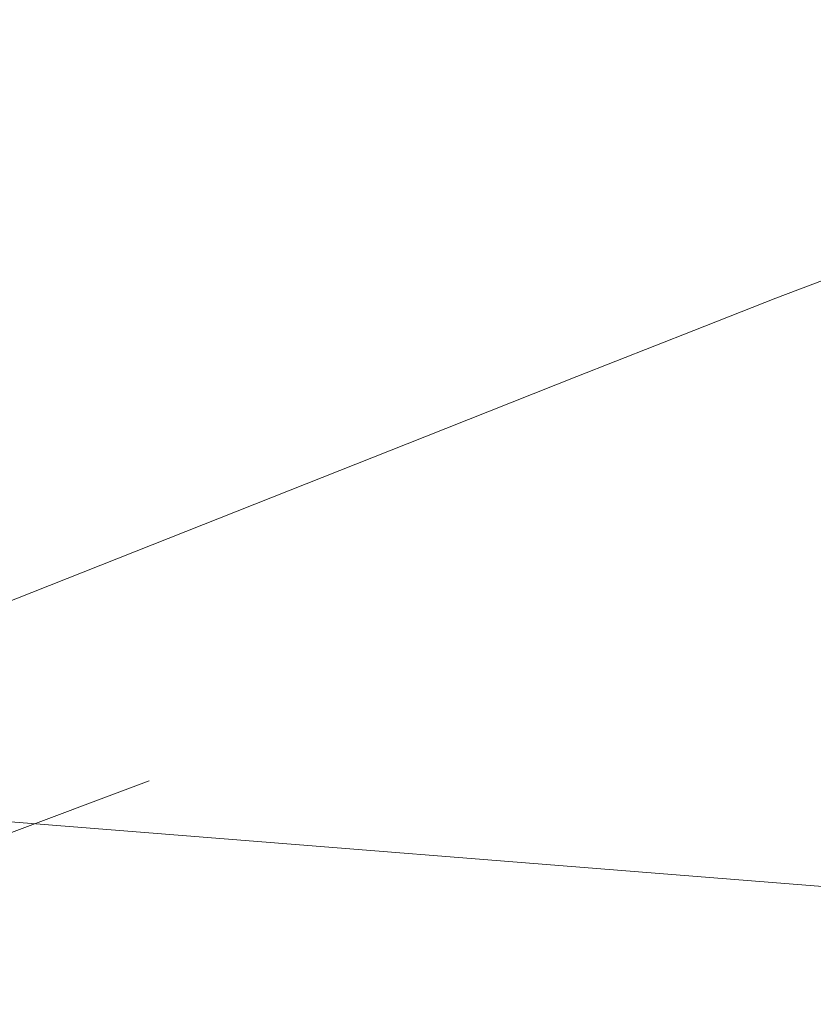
# Model space of a CAD drawing. Extents: x 1620613 to 1693141, y 557269 to 607790.
# Tile 537 of 656: x 1620851.24 to 1620852.59, y 607284.72 to 607286.39. Entities that reach past the tile are written whole.
import ezdxf

# ---------------------------------------------------------------- set-up
doc = ezdxf.new("R2010")
doc.units = 0
doc.header["$LTSCALE"] = 10
doc.header["$MEASUREMENT"] = 0
doc.linetypes.add('DGN Style 2', pattern=[7.346996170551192, 4.408197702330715, -2.938798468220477])
doc.linetypes.add('DGN Style 3', pattern=[10.28579463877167, 7.346996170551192, -2.938798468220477])
for name, color, linetype, lineweight in [('DR_X_Text', 7, 'Continuous', 0), ('DT_X_Contour_Minor', 136, 'DGN Style 3', 0), ('SV_X_Top_of_Bank', 97, 'DGN Style 2', 0), ('XS_X_Ground_Line', 92, 'DGN Style 3', 13)]:
    doc.layers.add(name, color=color, linetype=linetype, lineweight=lineweight)
doc.styles.get("Standard").update_dxf_attribs({"font": 'arial.ttf'})
doc.styles.add('Style-Arial', font='arial.ttf')
doc.dimstyles.get("Standard").update_dxf_attribs({"dimtxt": 0.18, "dimasz": 0.18, "dimexe": 0.18, "dimexo": 0.0625, "dimgap": 0.09, "dimtad": 0, "dimtih": 1, "dimtoh": 1, "dimdec": 4, "dimzin": 0, "dimdsep": 46, "dimtxsty": 'Standard', "dimcen": 0.09, "dimadec": 0, "dimazin": 0, "dimtfac": 1, "dimtdec": 4, "dimtofl": 0, "dimtmove": 0, "dimatfit": 3, "dimfxl": 1, "dimtolj": 1, "dimtzin": 0, "dimarcsym": 0})

# ---------------------------------------------------------------- blocks, each defined once
blk = doc.blocks.new('*U1004')
at = {"layer": 'DT_X_Contour_Minor', "transparency": 33554559, "flags": 128}
for points, elevation in [([(-26.4221577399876, 51.95833175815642), (-27.71982852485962, 51.03469212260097), (-27.97437398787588, 50.85364810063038), (-28.18186575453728, 50.70636159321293), (-28.34230382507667, 50.59283259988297), (-28.4556881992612, 50.51306112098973), (-28.69530826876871, 50.34534719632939), (-28.85981133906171, 50.20753661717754), (-29.17360549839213, 49.91989032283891), (-29.63669074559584, 49.48240831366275), (-30.24906708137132, 48.8950905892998), (-32.08112542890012, 47.12912903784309), (-32.72328845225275, 46.49489483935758), (-33.27573376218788, 45.91666340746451), (-33.73846135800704, 45.39443474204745), (-34.11147124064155, 44.92820884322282), (-34.98654064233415, 43.75961013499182), (-35.37127004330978, 43.30610329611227), (-35.86915619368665, 42.82203181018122), (-36.48019909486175, 42.30739567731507), (-37.20439874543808, 41.76219489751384), (-39.28647348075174, 40.2675732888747), (-39.98611710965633, 39.74158006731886), (-40.52349194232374, 39.28456660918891), (-40.89859798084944, 38.89653291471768), (-41.11143522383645, 38.57747898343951), (-41.46264281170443, 37.81864151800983), (-41.56407973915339, 37.53517833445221), (-41.60498482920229, 37.25391688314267), (-41.58535808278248, 36.97485716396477), (-41.50519949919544, 36.69799917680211), (-40.98988515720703, 35.41113261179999), (-41.36458870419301, 35.2114997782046), (-41.40116681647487, 35.18857666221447), (-41.35031391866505, 35.20536424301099), (-41.21203001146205, 35.26186252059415), (-40.98631509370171, 35.35807149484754), (-40.26783396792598, 35.66757635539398), (-40.02239461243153, 35.74966068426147), (-39.8249373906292, 35.76378502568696), (-39.6754623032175, 35.70994937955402), (-39.57396934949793, 35.58815374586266), (-39.36729765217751, 35.17275207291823), (-39.29846415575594, 35.03223562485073), (-39.24696743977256, 34.92223753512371), (-39.21280750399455, 34.84275780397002), (-39.19598434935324, 34.79379643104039), (-39.17423830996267, 34.70392391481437), (-39.19917079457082, 34.65937235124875), (-39.29027777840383, 34.59312204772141), (-39.44755926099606, 34.50517300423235), (-39.67101524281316, 34.39552522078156), (-40.35513052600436, 34.07419947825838), (-40.58325396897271, 33.96678022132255), (-40.75453783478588, 33.8855167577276), (-40.86898212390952, 33.83040908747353), (-40.92658683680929, 33.80145721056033), (-41.00441330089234, 33.7591265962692), (-41.04055930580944, 33.73462800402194), (-41.09062747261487, 33.69288018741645), (-41.15461780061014, 33.63388314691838), (-41.2325302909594, 33.55763688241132), (-41.45885981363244, 33.33131454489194), (-41.55081032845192, 33.24771939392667), (-41.65691473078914, 33.16667569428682), (-41.77717302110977, 33.08818344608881), (-41.91158519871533, 33.01224264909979), (-42.28888952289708, 32.81313579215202), (-42.41095057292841, 32.74687478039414), (-42.49415548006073, 32.69742188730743), (-42.53850424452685, 32.66477711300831), (-42.54399686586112, 32.64894045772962), (-42.50683566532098, 32.62912020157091), (-42.53423417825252, 32.60898901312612), (-42.64430061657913, 32.56346063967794), (-42.83703498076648, 32.49253508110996), (-43.11243727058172, 32.39621233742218), (-43.95706727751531, 32.10548877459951), (-44.25215094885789, 32.00285932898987), (-44.50392945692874, 31.91301366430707), (-44.71240280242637, 31.83595178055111), (-44.8775709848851, 31.77167367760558), (-45.26027925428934, 31.61731044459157), (-45.38764896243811, 31.56564027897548), (-45.48272688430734, 31.5264022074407), (-45.54551302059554, 31.49959622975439), (-45.5760073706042, 31.48522234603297), (-45.61426992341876, 31.46346811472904), (-45.66447487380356, 31.43806682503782), (-45.78639281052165, 31.37817862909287), (-45.98002373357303, 31.28380352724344), (-46.24536764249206, 31.15494151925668), (-47.04856871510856, 30.7653269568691), (-47.38836151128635, 30.6047740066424), (-47.80533909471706, 30.41532607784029), (-48.29950146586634, 30.19698317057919), (-48.87084862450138, 29.94974528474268), (-50.49735409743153, 29.25191761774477), (-51.13303793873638, 28.97905882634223), (-51.8202103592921, 28.68385320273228), (-52.55887135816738, 28.3663007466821), (-53.3490209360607, 28.02640145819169), (-55.52473791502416, 27.09020757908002), (-56.49371372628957, 26.66848666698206), (-57.76885342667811, 26.10546933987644), (-59.35015701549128, 25.40115559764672), (-61.23762449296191, 24.55554544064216), (-66.6790896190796, 22.11218980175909), (-68.57485017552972, 21.26142299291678), (-70.18103300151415, 20.54163929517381), (-71.49763809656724, 19.95283870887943), (-72.52466546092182, 19.49502123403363), (-74.8773014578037, 18.44881878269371), (-75.91999211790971, 17.98397094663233), (-77.28358709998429, 17.37407927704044), (-78.96808640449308, 16.61914377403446), (-80.97349003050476, 15.71916443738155), (-86.74910546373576, 13.12582776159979), (-88.72374219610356, 12.23877836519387), (-90.31594081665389, 11.52263268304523), (-91.52570132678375, 10.97739071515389), (-92.3530237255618, 10.60305246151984), (-94.04929930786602, 9.832688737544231), (-94.68466071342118, 9.54443124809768), (-95.31853824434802, 9.257431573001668), (-95.95093189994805, 8.971689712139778), (-96.58184168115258, 8.687205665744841), (-98.26228926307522, 7.930258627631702), (-98.89682115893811, 7.644555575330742), (-99.54008116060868, 7.355156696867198), (-100.1920692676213, 7.06206199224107), (-100.8527854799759, 6.765271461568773), (-102.6263328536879, 5.968902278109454), (-103.2449727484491, 5.690073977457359), (-103.7707319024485, 5.450865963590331), (-104.2036103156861, 5.251278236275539), (-104.5436079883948, 5.091310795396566), (-105.3264274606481, 4.717558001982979), (-105.6287788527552, 4.573821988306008), (-105.9487184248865, 4.422928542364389), (-106.2862461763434, 4.264877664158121), (-106.6413621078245, 4.099669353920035), (-107.6117888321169, 3.649570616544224), (-107.9746458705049, 3.481720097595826), (-108.3353969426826, 3.315742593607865), (-108.6940420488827, 3.151638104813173), (-109.0505811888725, 2.989406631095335), (-109.9985442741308, 2.55928672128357), (-110.3086120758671, 2.420033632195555), (-110.5278431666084, 2.324864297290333), (-110.6562375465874, 2.273778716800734), (-110.6937952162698, 2.266776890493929), (-110.6728333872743, 2.306883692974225), (-110.6862926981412, 2.310373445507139), (-110.7423920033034, 2.290762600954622), (-110.8411313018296, 2.24805115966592), (-110.9825105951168, 2.182239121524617), (-111.4163753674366, 1.975939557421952), (-111.5617474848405, 1.90787255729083), (-111.6724652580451, 1.858396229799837), (-111.7485286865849, 1.827510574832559), (-111.7899377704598, 1.815215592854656), (-111.8541562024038, 1.807216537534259), (-111.8952114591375, 1.794595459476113), (-111.9702134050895, 1.76273151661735), (-112.0791620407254, 1.71162470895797), (-112.2220573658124, 1.641275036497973), (-112.6483738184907, 1.428018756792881), (-112.8175543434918, 1.34328058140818), (-113.0053585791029, 1.249008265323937), (-113.2117865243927, 1.145201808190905), (-113.4368381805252, 1.031861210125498), (-114.0618075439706, 0.7169074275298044), (-114.2700324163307, 0.618599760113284), (-114.4259800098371, 0.5598920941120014), (-114.5296503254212, 0.5407844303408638), (-114.5810433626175, 0.5612767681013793), (-114.6483884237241, 0.6687230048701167), (-114.6723631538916, 0.7065127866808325), (-114.6937785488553, 0.7392974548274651), (-114.7126346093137, 0.7670770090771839), (-114.7289313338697, 0.7898514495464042), (-114.799010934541, 0.884453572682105), (-115.0863380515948, 0.9425401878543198), (-115.1710306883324, 0.9323459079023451), (-115.3019684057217, 0.8768688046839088), (-115.4791512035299, 0.7761088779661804), (-115.702579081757, 0.6300661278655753), (-116.3600468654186, 0.180241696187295), (-116.6101513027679, -0.01975269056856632), (-116.8673637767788, -0.2823675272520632), (-117.131684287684, -0.6076028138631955), (-117.4031128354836, -0.995458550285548), (-118.1363996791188, -2.11323444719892), (-118.4312717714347, -2.533009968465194), (-118.765922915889, -2.954004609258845), (-119.1403531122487, -3.376218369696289), (-119.5545623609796, -3.79965124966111), (-120.712159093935, -4.930431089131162), (-121.2576473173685, -5.398751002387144), (-122.025914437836, -5.955625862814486), (-123.0169604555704, -6.601055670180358), (-124.2307853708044, -7.33504042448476), (-127.7646903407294, -9.410406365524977), (-129.0504631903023, -10.16678530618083), (-130.2573530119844, -10.87939767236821), (-131.3853598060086, -11.54824346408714), (-132.4344835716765, -12.17332268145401), (-135.1269695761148, -13.78184516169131), (-136.0246570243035, -14.31878836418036), (-136.6983548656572, -14.72322611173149), (-137.1480630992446, -14.99515840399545), (-137.3737817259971, -15.13458524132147), (-137.677045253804, -15.32971620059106), (-137.9974270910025, -15.53586171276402), (-138.7311249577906, -16.00795002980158), (-139.8781388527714, -16.74598115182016), (-141.4384687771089, -17.74995507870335), (-146.1504366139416, -20.78180929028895), (-147.8899061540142, -21.88109677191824), (-149.5743388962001, -22.90506855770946), (-151.2037348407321, -23.85372464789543), (-152.7780939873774, -24.72706504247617), (-156.9030026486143, -26.95555183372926), (-158.2580997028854, -27.68774060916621), (-159.2297093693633, -28.21294184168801), (-159.8178316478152, -28.53115553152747), (-160.0224665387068, -28.64238167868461), (-160.0568430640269, -28.66300134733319), (-160.0893978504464, -28.68125328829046), (-160.1612798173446, -28.72054435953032), (-160.2724889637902, -28.78087456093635), (-160.4230252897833, -28.8622438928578), (-160.8768917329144, -29.10728095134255), (-161.2334875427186, -29.31818412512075), (-161.9628751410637, -29.7671158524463), (-163.0650545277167, -30.45407613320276), (-164.540025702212, -31.3790649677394), (-168.9703378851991, -34.16307326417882), (-170.4930653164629, -35.11789278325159), (-171.7385134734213, -35.89434511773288), (-172.7066823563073, -36.49243026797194), (-173.3975719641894, -36.91214823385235), (-174.8702385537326, -37.79357323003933), (-175.577311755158, -38.18167739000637), (-176.5940314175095, -38.68492112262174), (-177.9203975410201, -39.30330442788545), (-179.5564101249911, -40.0368273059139), (-184.331972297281, -42.14640774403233), (-185.9600141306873, -42.86267835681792), (-187.2624680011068, -43.4293048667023), (-188.2393339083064, -43.84628727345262), (-188.890611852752, -44.11362557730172), (-190.1932357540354, -44.62700225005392), (-190.8766222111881, -44.90431178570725), (-191.9498136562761, -45.35120788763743), (-193.4128100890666, -45.9676905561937), (-195.265611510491, -46.75375979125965), (-200.7261552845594, -49.0760598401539), (-202.5265453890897, -49.8416973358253), (-203.8323078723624, -50.39688478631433), (-204.6434427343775, -50.74162219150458), (-204.9599499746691, -50.87590955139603), (-205.1444657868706, -50.9534091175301), (-205.4094279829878, -51.06469744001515), (-206.0659277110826, -51.34043773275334), (-207.1139649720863, -51.78062999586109), (-208.5535397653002, -52.38527422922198), (-212.9144559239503, -54.21692814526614), (-214.4953707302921, -54.87517555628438), (-215.9674280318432, -55.47617735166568), (-217.3306278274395, -56.01993353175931), (-218.5849701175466, -56.50644409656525), (-221.7847395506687, -57.72747811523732), (-222.8509311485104, -58.13458622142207), (-223.6496788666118, -58.44013502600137), (-224.1809827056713, -58.64412452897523), (-224.4448426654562, -58.74655473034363), (-224.7918773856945, -58.88428953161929), (-225.0772514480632, -58.99538952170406), (-225.673097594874, -59.22538839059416), (-226.5794158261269, -59.57428613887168), (-227.796206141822, -60.04208276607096), (-231.4549430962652, -61.44807227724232), (-232.9376689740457, -62.02218422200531), (-234.6417938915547, -62.69002792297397), (-236.5673178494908, -63.4516033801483), (-238.7142408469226, -64.3069105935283), (-244.7345675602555, -66.71270550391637), (-246.739514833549, -67.51349833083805), (-248.2391116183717, -68.111530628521), (-249.2333579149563, -68.50680239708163), (-249.72225372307, -68.69931363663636), (-250.3521752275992, -68.94232956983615), (-250.7275681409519, -69.0684500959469), (-251.3813057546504, -69.26454972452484), (-252.313388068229, -69.53062845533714), (-253.523815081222, -69.86668628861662), (-257.1227467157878, -70.85614598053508), (-258.6074759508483, -71.22436795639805), (-260.3624649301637, -71.58693911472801), (-262.3877136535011, -71.94385945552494), (-264.6832221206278, -72.2951289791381), (-271.1649243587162, -73.22431328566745), (-272.2743608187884, -73.87685941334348), (-270.7413935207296, -75.13760956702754), (-266.5660224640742, -77.00656374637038), (-259.7482476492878, -79.48372195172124), (-238.0443097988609, -86.90041586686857), (-230.9031500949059, -89.32110521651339), (-225.7576243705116, -91.02065282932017), (-222.6077326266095, -91.99905870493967), (-221.453474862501, -92.2563228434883), (-221.0362994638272, -91.98083823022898), (-220.7937196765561, -91.94951449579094), (-220.3788618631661, -92.06215675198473), (-219.7917260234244, -92.31876499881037), (-219.0323121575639, -92.71933923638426), (-216.7775044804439, -93.9794918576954), (-215.9991035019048, -94.38683808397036), (-215.3550063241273, -94.66376229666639), (-214.8452129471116, -94.81026449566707), (-214.4697233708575, -94.82634468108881), (-213.0308142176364, -94.59706751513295), (-209.0644522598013, -93.2959824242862), (-208.0970566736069, -93.20292095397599), (-206.8947393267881, -93.48134443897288), (-205.4575002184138, -94.13125287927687), (-203.7853393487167, -95.15264627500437), (-199.0130146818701, -98.3716752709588), (-197.5992905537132, -99.25004037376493), (-196.9373616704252, -99.47086393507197), (-197.0272280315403, -99.03414595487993), (-197.8688896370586, -97.93988643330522), (-201.1157142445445, -94.14513898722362), (-202.1445991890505, -92.86694454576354), (-202.7961355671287, -91.87842180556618), (-203.0703233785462, -91.1795707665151), (-202.9671626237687, -90.77039142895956), (-201.6052657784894, -89.53678849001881), (-196.2946542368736, -87.53550001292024), (-195.1693159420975, -87.08935588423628), (-194.06927743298, -86.60861856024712), (-192.994538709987, -86.09328804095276), (-191.9450997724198, -85.54336432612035), (-189.1803289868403, -84.0307768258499), (-188.1064418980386, -83.47586562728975), (-186.9583587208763, -82.94557265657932), (-185.7360794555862, -82.43989791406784), (-184.4396041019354, -81.9588413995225), (-180.8834083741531, -80.70884833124), (-179.6824118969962, -80.28517202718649), (-178.7465692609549, -79.95163791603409), (-178.0758804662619, -79.70824599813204), (-177.6703455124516, -79.55499627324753), (-176.9424574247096, -79.26651993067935), (-176.675729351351, -79.16141957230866), (-176.4214611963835, -79.06247575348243), (-176.1796529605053, -78.96968847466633), (-175.9503046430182, -78.88305773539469), (-175.3553223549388, -78.6602511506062), (-174.762106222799, -78.4298333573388), (-173.4286945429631, -77.90568491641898), (-171.3550873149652, -77.08780582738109), (-168.5412845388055, -75.9761960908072), (-160.0508830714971, -72.6202625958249), (-157.2561313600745, -71.51578799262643), (-155.2396773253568, -70.71931430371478), (-154.001520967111, -70.2308415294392), (-153.5416622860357, -70.0503696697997), (-153.3531027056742, -69.97977926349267), (-153.2682810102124, -69.9421778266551), (-153.155235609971, -69.88231632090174), (-153.0139665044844, -69.800194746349), (-152.8444736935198, -69.69581310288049), (-152.3548612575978, -69.38778196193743), (-152.1645990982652, -69.27370018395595), (-151.9610219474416, -69.16247820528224), (-151.74412980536, -69.05411602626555), (-151.5139226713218, -68.94861364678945), (-150.8822836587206, -68.6710870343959), (-150.2915771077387, -68.4260573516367), (-148.9931867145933, -67.89911326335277), (-146.9871124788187, -67.09025476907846), (-144.2733544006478, -65.99948186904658), (-136.0930877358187, -62.71486826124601), (-133.3686395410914, -61.62607873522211), (-131.3304949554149, -60.82317036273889), (-129.9786539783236, -60.30614314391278), (-129.313116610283, -60.07499707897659), (-128.4534217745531, -59.83978244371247), (-128.1407040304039, -59.72982814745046), (-127.8473219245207, -59.57637623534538), (-127.573275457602, -59.3794267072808), (-127.3185646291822, -59.13897956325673), (-126.1750305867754, -57.91539845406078), (-125.6638016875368, -57.54778814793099), (-125.5201019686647, -57.45771540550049), (-125.3081009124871, -57.34504445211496), (-125.027798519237, -57.20977528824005), (-124.67919478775, -57.05190791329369), (-123.658516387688, -56.60079729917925), (-123.3162236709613, -56.45018668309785), (-123.0548543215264, -56.33668779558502), (-122.8744083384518, -56.26030063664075), (-122.774885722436, -56.22102520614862), (-122.6173899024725, -56.16577302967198), (-122.578404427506, -56.13100091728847), (-122.5795698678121, -56.06812371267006), (-122.6208862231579, -55.97714141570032), (-122.702353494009, -55.85805402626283), (-123.176219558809, -55.23673432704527), (-123.2689925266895, -55.26020671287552), (-123.27880088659, -55.26118479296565), (-123.2684661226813, -55.25405943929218), (-123.2379882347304, -55.2388306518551), (-123.1873672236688, -55.21549843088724), (-123.0255203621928, -55.14247459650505), (-122.9375661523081, -55.10604744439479), (-122.7950886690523, -55.05153386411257), (-122.5980879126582, -54.97893385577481), (-122.3465638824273, -54.88824741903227), (-121.6031354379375, -54.62230168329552), (-121.3172286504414, -54.51236278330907), (-121.0170796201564, -54.38200538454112), (-120.7026883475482, -54.2312294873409), (-120.3740548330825, -54.06003509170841), (-119.4787091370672, -53.57629203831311), (-119.1806481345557, -53.41567858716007), (-118.9579743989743, -53.29664552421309), (-118.8106879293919, -53.2191928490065), (-118.7387887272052, -53.18332056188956), (-118.6475738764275, -53.14310164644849), (-118.5940182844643, -53.11962995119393), (-118.5017626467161, -53.07937905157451), (-118.370806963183, -53.02234894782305), (-118.2011512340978, -52.94853963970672), (-117.697135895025, -52.72934254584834), (-117.5315163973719, -52.65704004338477), (-117.4126694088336, -52.60453035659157), (-117.3405949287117, -52.57181348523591), (-117.3152929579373, -52.5588894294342), (-117.3101843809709, -52.55081570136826), (-117.2631252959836, -52.52895948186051), (-117.1257794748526, -52.46944611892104), (-116.8981469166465, -52.37227561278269), (-116.5802276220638, -52.23744796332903), (-115.6120605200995, -51.82769804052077), (-115.2194286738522, -51.65870471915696), (-114.7676584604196, -51.45903719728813), (-114.2567498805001, -51.22869547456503), (-113.6867029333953, -50.96767955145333), (-112.0877265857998, -50.23073815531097), (-111.4670962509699, -49.94613143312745), (-110.8044375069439, -49.64501731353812), (-110.0997503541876, -49.32739579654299), (-109.3530347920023, -48.99326688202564), (-107.3057554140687, -48.08024658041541), (-106.5441058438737, -47.74109617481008), (-105.794616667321, -47.40841018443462), (-105.0572878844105, -47.08218860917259), (-104.3321194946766, -46.76243144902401), (-102.4145509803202, -45.91836490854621), (-101.5012583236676, -45.51471419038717), (-100.1995567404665, -44.93681194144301), (-98.50944623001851, -44.18465816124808), (-96.43092679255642, -43.25825285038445), (-90.37032972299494, -40.55550331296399), (-88.25751306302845, -39.61251305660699), (-86.46451088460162, -38.81060444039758), (-84.9913231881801, -38.14977746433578), (-83.8379499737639, -37.63003212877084), (-81.18870737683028, -36.43215342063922), (-80.25277914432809, -36.00904832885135), (-79.43192639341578, -35.63814208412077), (-78.72614912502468, -35.31943468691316), (-78.13544733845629, -35.05292613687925), (-76.71367655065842, -34.4118351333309), (-75.96444420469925, -34.0753918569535), (-74.78307525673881, -33.54688028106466), (-73.16956970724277, -32.82630040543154), (-71.1239275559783, -31.91365223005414), (-65.0926996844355, -29.22383269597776), (-63.05558418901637, -28.31482348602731), (-61.46765860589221, -27.60516050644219), (-60.32892293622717, -27.09484375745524), (-59.63937717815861, -26.78387323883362), (-58.39950837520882, -26.22041349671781), (-57.97896558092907, -26.02894983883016), (-57.64723880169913, -25.8771536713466), (-57.40432803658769, -25.7650249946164), (-57.25023328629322, -25.69256380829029), (-56.95773530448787, -25.55222396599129), (-56.81331861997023, -25.48196517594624), (-56.59944205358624, -25.37644368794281), (-56.31610560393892, -25.23565950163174), (-55.96330927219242, -25.05961261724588), (-54.92990587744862, -24.54313732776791), (-54.55293985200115, -24.35628810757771), (-54.19709432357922, -24.18309691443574), (-53.86236929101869, -24.02356374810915), (-53.54876475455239, -23.87768860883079), (-52.74064665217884, -23.50689893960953), (-52.47525161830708, -23.38610528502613), (-52.28515509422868, -23.30181657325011), (-52.17035707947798, -23.25403280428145), (-52.13085757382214, -23.24275397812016), (-52.12592357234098, -23.26135036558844), (-52.10117963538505, -23.25621700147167), (-52.03064832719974, -23.22686961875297), (-51.91432964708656, -23.17330821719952), (-51.75222359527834, -23.09553279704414), (-51.25889096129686, -22.85584631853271), (-51.05811752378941, -22.75836918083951), (-50.82579668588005, -22.64570262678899), (-50.56192844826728, -22.51784665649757), (-50.2665128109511, -22.37480126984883), (-49.43667457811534, -21.97309435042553), (-49.17018562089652, -21.84487856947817), (-48.99309742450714, -21.7615114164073), (-48.90540998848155, -21.72299289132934), (-48.90712331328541, -21.72932299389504), (-49.03089319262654, -21.80600143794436), (-49.05063169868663, -21.82155339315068), (-49.01701980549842, -21.81070042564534), (-48.93005751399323, -21.77344253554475), (-48.7897448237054, -21.70977972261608), (-48.34444378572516, -21.50480565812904), (-48.17551681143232, -21.45221952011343), (-48.00271166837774, -21.44819165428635), (-47.82602835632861, -21.49272206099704), (-47.64546687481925, -21.58581074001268), (-46.7937975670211, -22.13352721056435), (-42.2364000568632, -18.93331495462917), (-41.3104534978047, -18.22286632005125), (-40.48578418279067, -17.46303995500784), (-39.76239211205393, -16.65383585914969), (-39.140277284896, -15.79525403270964), (-37.61634073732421, -13.43986552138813), (-37.04584322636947, -12.63717082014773), (-36.47730310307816, -11.99562810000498), (-35.91072036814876, -11.51523736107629), (-35.34609502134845, -11.19599860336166), (-33.84303728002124, -10.55956455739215), (-33.33886044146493, -10.34608286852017), (-32.95362323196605, -10.18296333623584), (-32.68732565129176, -10.07020596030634), (-32.53996769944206, -10.00781074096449), (-32.30559933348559, -9.908573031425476), (-31.90467404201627, -9.634235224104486), (-30.87767444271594, -8.885650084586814), (-29.22460053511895, -7.662817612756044), (-26.9454523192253, -5.96573780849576), (-20.03295799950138, -0.8078618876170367), (-17.72287080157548, 0.9096714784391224), (-15.97697994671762, 2.193864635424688), (-14.79528543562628, 3.044717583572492), (-14.17778726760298, 3.462230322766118), (-13.28338727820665, 3.997810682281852), (-12.96057946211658, 4.195819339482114), (-12.66295600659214, 4.388160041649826), (-12.39051691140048, 4.574832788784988), (-12.14326217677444, 4.75583758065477), (-11.51749536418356, 5.230959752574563), (-11.00479138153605, 5.565659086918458), (-9.93600454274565, 6.213415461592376), (-8.311134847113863, 7.174228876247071), (-6.130182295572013, 8.448099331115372), (0.4271349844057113, 12.26249659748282), (2.594258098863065, 13.52337980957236), (4.177639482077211, 14.44523149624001), (5.177279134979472, 15.02805165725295), (5.593177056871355, 15.27184029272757), (5.923915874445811, 15.46990128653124), (6.12780222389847, 15.59505155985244), (6.49140715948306, 15.82195663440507), (7.014730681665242, 16.15061651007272), (7.697772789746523, 16.58103118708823), (11.25797932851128, 18.82706088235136), (20.18971190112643, 20.77616461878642), (21.90178052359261, 21.057118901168), (23.21010100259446, 21.06465157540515), (24.11467333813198, 20.7987626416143), (24.61549753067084, 20.25945209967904), (26.01059809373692, 17.10468581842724)], 2.200041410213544), ([(-28.66335585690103, 51.7220972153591), (-29.30004596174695, 51.26892201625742), (-29.42493632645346, 51.18009445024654), (-29.52674023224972, 51.10782969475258), (-29.60545768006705, 51.05212774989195), (-29.66108866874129, 51.01298861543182), (-29.77865602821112, 50.93070133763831), (-29.85936793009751, 50.86308585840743), (-30.01332811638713, 50.72195487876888), (-30.24053658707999, 50.50730839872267), (-30.54099334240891, 50.21914641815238), (-31.4398757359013, 49.35269380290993), (-31.75494705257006, 49.04151269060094), (-32.02599920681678, 48.7578088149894), (-32.25303219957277, 48.50158217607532), (-32.43604603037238, 48.27283277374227), (-32.86539069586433, 47.69947068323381), (-33.16645912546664, 47.39634373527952), (-33.74765591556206, 46.91698445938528), (-34.60898106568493, 46.26139285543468), (-35.75043457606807, 45.42956892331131), (-39.16781508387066, 42.9763953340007), (-40.31616411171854, 42.11306466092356), (-41.19817581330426, 41.36295283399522), (-41.81385018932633, 40.72605985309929), (-42.16318723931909, 40.20238571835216), (-42.73963627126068, 38.95687982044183), (-42.90612817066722, 38.49162199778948), (-42.97326709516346, 38.02997795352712), (-42.94105304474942, 37.57194768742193), (-42.8094860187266, 37.1175311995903), (-41.96368295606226, 35.00535307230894), (-42.23085186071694, 34.86301205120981), (-42.26887846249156, 34.84078360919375), (-42.26845730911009, 34.83510157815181), (-42.22958840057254, 34.84596595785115), (-42.15227173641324, 34.87337674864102), (-41.70174920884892, 35.03990206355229), (-41.55750328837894, 34.74459908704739), (-41.52192420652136, 34.67397008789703), (-41.47700664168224, 34.58864150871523), (-41.4227505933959, 34.48861334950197), (-41.35915606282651, 34.37388561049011), (-41.04059179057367, 33.80419047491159), (-41.33739384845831, 33.50739783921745), (-41.41715527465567, 33.43902560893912), (-41.52923867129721, 33.36110576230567), (-41.67364403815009, 33.27363829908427), (-41.85037137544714, 33.17662321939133), (-42.36474023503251, 32.90518618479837), (-42.53114278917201, 32.8148543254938), (-42.64457380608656, 32.7474365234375), (-42.70503328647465, 32.70293277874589), (-42.71252122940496, 32.68134309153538), (-42.66186036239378, 32.65432266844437), (-42.67755569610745, 32.63433251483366), (-42.7626373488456, 32.59462737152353), (-42.91710532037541, 32.53520723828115), (-43.14095960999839, 32.45607211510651), (-43.83041947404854, 32.2187584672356), (-44.07882419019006, 32.13194548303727), (-44.30694344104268, 32.04949176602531), (-44.51477722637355, 31.9713973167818), (-44.70232554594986, 31.8976621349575), (-45.17540711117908, 31.70684733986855), (-45.33285409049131, 31.64297570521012), (-45.4503838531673, 31.59447189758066), (-45.52799640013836, 31.56133591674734), (-45.56569173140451, 31.54356776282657), (-45.61298965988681, 31.5166764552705), (-45.67505008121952, 31.48527686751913), (-45.82575790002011, 31.41124658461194), (-46.06511311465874, 31.29458560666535), (-46.39311572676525, 31.1352939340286), (-47.38598588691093, 30.65367521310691), (-47.77893061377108, 30.46683042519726), (-48.21311217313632, 30.26751010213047), (-48.68853056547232, 30.05571424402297), (-49.20518579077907, 29.83144285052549), (-50.63791550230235, 29.21675175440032), (-51.19786635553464, 28.97640033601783), (-51.80317163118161, 28.71636440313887), (-52.45383132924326, 28.4366439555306), (-53.14984545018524, 28.13723899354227), (-55.06635566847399, 27.31257974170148), (-55.97075848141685, 26.91826044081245), (-57.24658425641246, 26.35379697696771), (-58.89383299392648, 25.61918935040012), (-60.91250469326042, 24.71443756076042), (-66.79085984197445, 22.07490723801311), (-68.81696076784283, 21.16555793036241), (-70.48649718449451, 20.41715774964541), (-71.79946909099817, 19.8297066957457), (-72.75587648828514, 19.40320476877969), (-74.83087686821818, 18.4804651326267), (-75.80085483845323, 18.04787272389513), (-77.15453846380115, 17.44215022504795), (-78.89192774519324, 16.66329763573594), (-81.01302268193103, 15.71131495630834), (-87.18088338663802, 12.94185435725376), (-89.27493008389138, 12.00123585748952), (-90.93117464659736, 11.25647580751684), (-92.14961707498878, 10.70757420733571), (-92.93025736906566, 10.35453105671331), (-94.42822864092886, 9.674227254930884), (-94.98931266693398, 9.419668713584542), (-95.5490862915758, 9.16622094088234), (-96.10754951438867, 8.913883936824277), (-96.66470233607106, 8.662657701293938), (-98.14869599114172, 7.994202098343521), (-98.72580298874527, 7.734375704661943), (-99.34412873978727, 7.456238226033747), (-100.0036732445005, 7.159789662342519), (-100.7044365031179, 6.845030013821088), (-102.6280968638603, 5.981256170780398), (-103.2917161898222, 5.682352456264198), (-103.8398288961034, 5.433471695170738), (-104.2724349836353, 5.234613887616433), (-104.5895344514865, 5.085779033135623), (-105.281124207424, 4.755583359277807), (-105.5584339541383, 4.62387002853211), (-105.871670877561, 4.476376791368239), (-106.2208349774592, 4.313103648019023), (-106.6059262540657, 4.134050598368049), (-107.6807392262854, 3.635535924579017), (-108.0726961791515, 3.454136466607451), (-108.4424573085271, 3.283824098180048), (-108.7900226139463, 3.124598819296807), (-109.1153920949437, 2.976460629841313), (-109.9534496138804, 2.596208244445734), (-110.2272938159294, 2.473625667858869), (-110.4202832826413, 2.391067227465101), (-110.5324180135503, 2.348532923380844), (-110.5636980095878, 2.346022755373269), (-110.5393050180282, 2.392694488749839), (-110.5549674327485, 2.396755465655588), (-110.6202494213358, 2.37393459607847), (-110.7351509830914, 2.324231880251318), (-110.8996721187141, 2.247647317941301), (-111.4045545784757, 2.007579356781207), (-111.5737221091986, 1.9283707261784), (-111.7025628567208, 1.870795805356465), (-111.7910768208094, 1.834854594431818), (-111.8392640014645, 1.820547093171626), (-111.9139941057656, 1.811238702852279), (-111.961769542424, 1.796551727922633), (-112.049048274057, 1.759472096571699), (-112.1758303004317, 1.699999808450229), (-112.342115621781, 1.618134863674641), (-112.8382142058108, 1.369971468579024), (-113.0243978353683, 1.276749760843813), (-113.2108747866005, 1.183207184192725), (-113.3976450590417, 1.089343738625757), (-113.5847086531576, 0.9951594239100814), (-114.0839359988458, 0.7435734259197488), (-114.2528334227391, 0.6691401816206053), (-114.3851051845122, 0.6345299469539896), (-114.4807512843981, 0.6397427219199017), (-114.539771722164, 0.6847785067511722), (-114.6483253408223, 0.8579712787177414), (-114.6869702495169, 0.918884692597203), (-114.7214897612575, 0.9717303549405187), (-114.7518838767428, 1.016508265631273), (-114.7781525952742, 1.053218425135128), (-114.8911140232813, 1.205707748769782), (-115.3542570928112, 1.299337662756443), (-115.490773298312, 1.282905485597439), (-115.7018320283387, 1.193481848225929), (-115.9874332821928, 1.031066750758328), (-116.3475770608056, 0.7956601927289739), (-117.4073505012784, 0.07058742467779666), (-117.7788057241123, -0.2034798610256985), (-118.0983413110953, -0.4818771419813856), (-118.3659572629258, -0.7646044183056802), (-118.5816535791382, -1.051661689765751), (-119.0876175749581, -1.822921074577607), (-119.2910777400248, -2.112563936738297), (-119.5219852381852, -2.403047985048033), (-119.7803400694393, -2.6943732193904), (-120.0661422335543, -2.986539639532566), (-120.8648777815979, -3.766771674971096), (-121.3225887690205, -4.137671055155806), (-122.0966700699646, -4.665195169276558), (-123.1871216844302, -5.349344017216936), (-124.5939436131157, -6.190117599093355), (-128.767295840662, -8.641013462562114), (-130.2369261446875, -9.505103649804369), (-131.5158028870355, -10.25920231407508), (-132.6039260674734, -10.90330945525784), (-133.501295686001, -11.43742507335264), (-135.6399432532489, -12.71507802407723), (-136.3582963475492, -13.14499497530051), (-136.909369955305, -13.47650611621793), (-137.2931640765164, -13.70961144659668), (-137.5096787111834, -13.84431096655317), (-137.8640117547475, -14.07230193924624), (-138.2383458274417, -14.31316231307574), (-139.0955982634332, -14.86475020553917), (-140.4357690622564, -15.72706561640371), (-142.2588582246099, -16.90010854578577), (-147.7643204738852, -20.44252638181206), (-149.7222287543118, -21.68669164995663), (-151.4668569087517, -22.7623740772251), (-152.9982049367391, -23.66957366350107), (-154.3162728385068, -24.40829040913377), (-157.5467470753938, -26.15355794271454), (-158.6090805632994, -26.72762390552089), (-159.3732253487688, -27.14087114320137), (-159.8391814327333, -27.39329965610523), (-160.0069488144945, -27.48490944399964), (-160.05674356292, -27.51477724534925), (-160.0897382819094, -27.53356989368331), (-160.1513763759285, -27.56754698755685), (-160.2416578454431, -27.6167085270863), (-160.3605826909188, -27.68105451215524), (-160.7159067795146, -27.87288973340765), (-160.9950793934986, -28.03800213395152), (-161.5661041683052, -28.38946291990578), (-162.4289811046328, -28.92727209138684), (-163.5837102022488, -29.65142964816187), (-167.0521240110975, -31.83098098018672), (-168.3330390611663, -32.63164036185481), (-169.5744738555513, -33.39895500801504), (-170.7764283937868, -34.13292491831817), (-171.9389026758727, -34.83355009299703), (-174.9861937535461, -36.65742424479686), (-176.1557057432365, -37.33081155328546), (-177.3787734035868, -37.98306786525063), (-178.6553967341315, -38.61419318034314), (-179.9855757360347, -39.22418749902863), (-183.604127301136, -40.82266435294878), (-184.953786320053, -41.41113715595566), (-186.2888497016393, -41.97769792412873), (-187.6093174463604, -42.52234665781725), (-188.9151895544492, -43.04508335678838), (-192.378054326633, -44.40983184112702), (-193.6907164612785, -44.93266471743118), (-195.0315542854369, -45.47760198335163), (-196.4005677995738, -46.04464363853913), (-197.7977570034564, -46.6337896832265), (-201.5611624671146, -48.23431832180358), (-202.8068933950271, -48.76405462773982), (-203.7215320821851, -49.15286706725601), (-204.3050785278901, -49.4007556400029), (-204.557532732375, -49.50772034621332), (-204.7892876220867, -49.60506107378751), (-205.122084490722, -49.7448410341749), (-205.9466589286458, -50.09117536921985), (-207.2630109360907, -50.64406407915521), (-209.0711405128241, -51.40350716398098), (-214.5485228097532, -53.70409455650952), (-216.4640158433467, -54.50409027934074), (-218.1024582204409, -55.17863690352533), (-219.4638499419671, -55.72773442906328), (-220.5481910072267, -56.15138285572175), (-223.0703663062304, -57.11384652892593), (-223.9168219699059, -57.43714301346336), (-224.5645574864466, -57.68518471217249), (-225.0135728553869, -57.85797162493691), (-225.2638680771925, -57.95550375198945), (-225.6663618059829, -58.11524970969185), (-225.9325421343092, -58.21920330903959), (-226.429212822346, -58.41125463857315), (-227.1563738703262, -58.69140369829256), (-228.1140252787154, -59.05965048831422), (-230.9750828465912, -60.15910556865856), (-232.2341146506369, -60.64783893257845), (-233.8654168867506, -61.28944771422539), (-235.8689895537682, -62.08393191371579), (-238.244832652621, -63.03129153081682), (-245.0767748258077, -65.76141773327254), (-247.3358571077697, -66.66393429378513), (-248.9891473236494, -67.32388932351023), (-250.0366454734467, -67.74128282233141), (-250.4783515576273, -67.9161147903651), (-250.8485116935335, -68.05891799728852), (-251.1604747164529, -68.15815091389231), (-251.8187436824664, -68.34874725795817), (-252.8233185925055, -68.63070702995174), (-254.1741994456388, -69.00403022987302), (-258.2382896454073, -70.1213766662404), (-259.91491875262, -70.53719098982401), (-261.8967384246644, -70.9466241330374), (-264.1837486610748, -71.34967609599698), (-266.7759494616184, -71.74634687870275), (-274.0954056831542, -72.79562739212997), (-275.3482357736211, -73.53251449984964), (-273.6171338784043, -74.9562154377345), (-268.9020999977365, -77.06673020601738), (-261.203134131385, -79.86405880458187), (-236.6939825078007, -88.23935350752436), (-228.6428515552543, -90.981510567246), (-222.8713224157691, -92.92651071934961), (-219.3793950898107, -94.07435396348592), (-218.1670695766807, -94.42504030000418), (-217.9736706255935, -94.29732798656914), (-217.8612127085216, -94.28280657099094), (-217.6688881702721, -94.33502655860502), (-217.3966970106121, -94.45398794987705), (-217.0446392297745, -94.63969074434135), (-215.9993296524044, -95.22388673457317), (-215.6384696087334, -95.41272896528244), (-215.3398716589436, -95.54110866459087), (-215.1035358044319, -95.60902583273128), (-214.9294620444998, -95.61648046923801), (-214.2623960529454, -95.51018953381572), (-212.4236245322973, -94.90701760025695), (-211.3693692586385, -95.27248518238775), (-208.9946483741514, -96.62739018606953), (-205.2994618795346, -98.9717326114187), (-200.2838097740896, -102.305512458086), (-185.1481166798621, -112.5148419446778), (-180.6644119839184, -115.3006257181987), (-178.5650677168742, -116.0009799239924), (-178.8500838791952, -114.6159045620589), (-181.5194604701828, -111.1453996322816), (-191.8169452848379, -99.1101470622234), (-195.1750249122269, -95.14225500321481), (-197.5261501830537, -92.26501825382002), (-198.8703210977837, -90.47843681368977), (-199.2075376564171, -89.7825106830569), (-198.4316547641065, -89.0797177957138), (-195.4061593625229, -87.93956867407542), (-194.7024538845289, -87.65115346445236), (-193.8879783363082, -87.27454317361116), (-192.9627327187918, -86.8097378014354), (-191.9267170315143, -86.25673734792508), (-189.0163151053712, -84.6644760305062), (-187.885862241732, -84.08033551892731), (-186.6773050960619, -83.52210997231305), (-185.3906436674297, -82.98979939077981), (-184.0258779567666, -82.48340377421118), (-180.2823636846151, -81.167568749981), (-179.0181060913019, -80.7215757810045), (-178.0329690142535, -80.37047314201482), (-177.3269524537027, -80.11426083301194), (-176.9000564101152, -79.95293885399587), (-176.1338276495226, -79.64926735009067), (-175.8762315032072, -79.54731187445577), (-175.6781146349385, -79.46919907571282), (-175.5394770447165, -79.4149289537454), (-175.4603187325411, -79.3845015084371), (-175.3285356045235, -79.33515189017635), (-174.8662217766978, -79.15331559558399), (-173.5781176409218, -78.64481892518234), (-171.4642231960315, -77.80966187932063), (-168.5245384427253, -76.64784445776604), (-159.584325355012, -73.11411749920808), (-156.6458573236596, -71.9527562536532), (-154.5356130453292, -71.11896773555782), (-153.2535925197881, -70.61275194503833), (-152.7997957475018, -70.43410888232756), (-152.6939693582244, -70.39449101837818), (-152.6463643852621, -70.37338774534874), (-152.5829192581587, -70.33979132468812), (-152.503633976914, -70.2937017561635), (-152.408508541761, -70.23511903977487), (-152.1337205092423, -70.06224093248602), (-152.0269385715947, -69.99821415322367), (-151.9126837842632, -69.93579239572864), (-151.7909561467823, -69.87497566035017), (-151.6617556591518, -69.81576394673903), (-151.307257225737, -69.6600060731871), (-150.7865892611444, -69.44654054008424), (-149.4904591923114, -68.92296234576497), (-147.4188670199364, -68.08927149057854), (-144.5718127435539, -66.94546797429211), (-135.9457185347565, -63.48184171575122), (-133.0872926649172, -62.33768157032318), (-130.9815857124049, -61.50292082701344), (-129.6285976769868, -60.97755948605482), (-129.0283285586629, -60.76159754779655), (-128.4312361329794, -60.59823158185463), (-128.1976767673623, -60.5043540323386), (-127.9448179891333, -60.34524585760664), (-127.6726597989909, -60.12090705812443), (-127.3812021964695, -59.83133763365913), (-125.9760347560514, -58.32780886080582), (-125.8161657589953, -58.21285156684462), (-125.7512496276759, -58.17585428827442), (-125.6250165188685, -58.1141298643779), (-125.4374664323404, -58.02767829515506), (-125.1885993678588, -57.91649958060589), (-124.4431978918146, -57.58705348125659), (-124.1611560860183, -57.4587819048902), (-123.8740817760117, -57.32105175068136), (-123.5819749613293, -57.17386301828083), (-123.2848356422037, -57.01721570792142), (-122.485754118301, -56.5868781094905), (-122.2091005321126, -56.43948820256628), (-121.978450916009, -56.32007168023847), (-121.7938052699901, -56.2286285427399), (-121.6551635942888, -56.16515879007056), (-121.1155117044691, -55.93423784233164), (-120.8633052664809, -55.59544713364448), (-120.8215244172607, -55.51844386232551), (-120.8042703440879, -55.43263006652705), (-120.8115430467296, -55.33800574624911), (-120.843342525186, -55.23457090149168), (-120.9608435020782, -54.94699728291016), (-121.000999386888, -54.84809745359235), (-121.0333413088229, -54.767078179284), (-121.0578692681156, -54.70393946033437), (-121.0745832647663, -54.65868129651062), (-121.134349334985, -54.48919782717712), (-120.8391535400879, -54.3255671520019), (-120.7496332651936, -54.27642424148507), (-120.6075849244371, -54.19912294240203), (-120.4130085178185, -54.09366325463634), (-120.165904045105, -53.96004517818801), (-119.4369213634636, -53.56618578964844), (-119.1930260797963, -53.43487928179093), (-119.0080772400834, -53.33635429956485), (-118.8820748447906, -53.2706108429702), (-118.8150188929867, -53.23764891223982), (-118.7147982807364, -53.19345913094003), (-118.6559550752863, -53.16767004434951), (-118.5545909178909, -53.12344512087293), (-118.4107058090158, -53.06078436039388), (-118.2242997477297, -52.97968776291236), (-117.6705223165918, -52.73884905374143), (-117.4885509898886, -52.65940803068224), (-117.3579700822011, -52.60171399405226), (-117.278779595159, -52.56576694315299), (-117.2509795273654, -52.55156687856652), (-117.2453665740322, -52.54269602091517), (-117.2033268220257, -52.52277257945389), (-117.0814172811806, -52.4696553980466), (-116.879637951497, -52.38334447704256), (-116.597988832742, -52.26383981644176), (-115.7404314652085, -51.90090240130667), (-115.3795960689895, -51.74519667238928), (-114.9402579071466, -51.55028254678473), (-114.4224169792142, -51.316160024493), (-113.8260732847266, -51.04282910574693), (-112.1311530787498, -50.26166879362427), (-111.4732828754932, -49.95998472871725), (-110.7708624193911, -49.64080276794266), (-110.0238917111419, -49.30412291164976), (-109.2323707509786, -48.94994515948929), (-107.0622478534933, -47.98214062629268), (-106.2708308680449, -47.62965386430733), (-105.524172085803, -47.29804697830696), (-104.8222715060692, -46.98731996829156), (-104.1651291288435, -46.6974728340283), (-102.4724270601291, -45.95238697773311), (-101.6161663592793, -45.57374351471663), (-100.3169108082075, -44.99662751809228), (-98.57466040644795, -44.22103898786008), (-96.38941515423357, -43.2469779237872), (-89.97143468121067, -40.38485170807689), (-87.75575667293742, -39.39607936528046), (-85.9222080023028, -38.57635699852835), (-84.47078867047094, -37.92568460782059), (-83.4014986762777, -37.44406219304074), (-81.05956447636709, -36.38513572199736), (-80.23220259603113, -36.01111022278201), (-79.50656760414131, -35.68322857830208), (-78.88265950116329, -35.40149078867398), (-78.36047828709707, -35.16589685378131), (-77.10363090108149, -34.59917150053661), (-76.39172531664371, -34.27964198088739), (-75.1986441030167, -33.74609743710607), (-73.52438726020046, -32.99853786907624), (-71.36895478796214, -32.03696327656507), (-64.97956735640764, -29.18741099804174), (-62.83160034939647, -28.22902048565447), (-61.17973990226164, -27.49101315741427), (-60.02398601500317, -26.97338901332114), (-59.36433868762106, -26.67614805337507), (-58.26675456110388, -26.17734973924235), (-57.89447235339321, -26.00785803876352), (-57.60081382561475, -25.87348167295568), (-57.38577897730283, -25.77422064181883), (-57.24936780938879, -25.71007494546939), (-56.99043626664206, -25.58584020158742), (-56.85282068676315, -25.51876037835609), (-56.63417260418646, -25.41069696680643), (-56.33449201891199, -25.26164996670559), (-55.95377893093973, -25.07161937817), (-54.8305006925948, -24.51022635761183), (-54.42835901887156, -24.31061814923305), (-54.06439267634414, -24.13283828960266), (-53.73860166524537, -23.97688677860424), (-53.45098598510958, -23.84276361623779), (-52.73491127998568, -23.51420631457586), (-52.49968865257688, -23.40738071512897), (-52.33107679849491, -23.33332189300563), (-52.22907571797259, -23.2920298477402), (-52.19368541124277, -23.28350457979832), (-52.1881256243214, -23.30445956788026), (-52.1602433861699, -23.29867513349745), (-52.08076651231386, -23.26560558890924), (-51.94969500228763, -23.20525093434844), (-51.76702885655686, -23.11761116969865), (-51.21112628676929, -22.84752498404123), (-50.9964290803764, -22.74327124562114), (-50.76926438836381, -22.63307466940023), (-50.52963221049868, -22.5169352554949), (-50.27753254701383, -22.39485300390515), (-49.58864346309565, -22.06137654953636), (-49.37009269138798, -21.95659541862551), (-49.23110718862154, -21.89235936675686), (-49.17168695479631, -21.86866839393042), (-49.19183198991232, -21.88552250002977), (-49.35163910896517, -21.98452688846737), (-49.3771247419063, -22.00460700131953), (-49.33372630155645, -21.99059404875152), (-49.22144378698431, -21.94248803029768), (-49.04027719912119, -21.86028894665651), (-48.46532086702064, -21.59563396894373), (-48.25667408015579, -21.52164932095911), (-48.06195096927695, -21.49818661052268), (-47.88115153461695, -21.5252458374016), (-47.71427577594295, -21.6028270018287), (-47.28783865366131, -21.87707269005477), (-47.14352265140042, -21.97119530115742), (-47.03040248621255, -22.04787886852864), (-46.94847815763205, -22.10712339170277), (-46.89774966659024, -22.14892887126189), (-46.80406813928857, -22.23715809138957), (-46.77389289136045, -22.26847884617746), (-46.75362829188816, -22.29626919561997), (-46.74327434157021, -22.32052913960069), (-46.7428310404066, -22.34125867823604), (-46.76388714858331, -22.42975891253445), (-46.48259858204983, -22.47773711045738), (-46.3857663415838, -22.45273684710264), (-46.21582186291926, -22.35717397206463), (-45.97276514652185, -22.19104848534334), (-45.65659619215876, -21.95436038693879), (-44.71599599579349, -21.22910864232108), (-44.29573215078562, -20.9127490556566), (-43.74039076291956, -20.50760910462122), (-43.04997183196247, -20.01368878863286), (-42.22447535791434, -19.43098810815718), (-39.84304803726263, -17.75874580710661), (-39.00926831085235, -17.12909249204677), (-38.29399962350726, -16.49431427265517), (-37.6972419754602, -15.85441114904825), (-37.21899536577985, -15.20938312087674), (-36.10168579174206, -13.48247517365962), (-35.68341225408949, -12.89396085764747), (-35.26657382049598, -12.42359887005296), (-34.85117049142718, -12.07138921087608), (-34.4372022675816, -11.83733188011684), (-33.33520047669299, -11.37071543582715), (-32.96555148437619, -11.21419636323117), (-32.68310585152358, -11.09460147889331), (-32.48786357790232, -11.01193078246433), (-32.37982466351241, -10.96618427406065), (-32.20799203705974, -10.89342583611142), (-31.81004378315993, -10.61468690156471), (-30.74507349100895, -9.83303892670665), (-29.01308116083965, -8.548481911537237), (-26.61406679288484, -6.761015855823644), (-19.32733242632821, -1.323894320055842), (-16.91412359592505, 0.4734842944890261), (-15.13954787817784, 1.787778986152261), (-14.00360527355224, 2.618989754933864), (-13.50629578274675, 2.967116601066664), (-13.03164795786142, 3.251342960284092), (-12.84495030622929, 3.368106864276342), (-12.6408432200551, 3.505228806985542), (-12.41932669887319, 3.662708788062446), (-12.18040074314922, 3.840546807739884), (-11.520052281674, 4.341925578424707), (-11.00302574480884, 4.681154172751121), (-9.947207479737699, 5.322805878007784), (-8.352597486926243, 6.266880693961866), (-6.219195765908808, 7.513378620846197), (4.993859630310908, 14.0360228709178), (5.909814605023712, 14.30634518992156), (6.092026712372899, 14.36251355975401), (6.246110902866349, 14.41516624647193), (6.372067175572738, 14.46430325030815), (6.46989553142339, 14.50992457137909), (6.693267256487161, 14.62689385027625), (7.10172760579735, 14.73841521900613), (8.159579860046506, 14.98525236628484), (9.866824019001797, 15.36740529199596), (12.22346008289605, 15.88487399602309), (19.37367879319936, 17.44521157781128), (21.74557896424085, 17.89900309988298), (23.49861544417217, 18.09012447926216), (24.63278823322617, 18.01857571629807), (25.14809733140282, 17.68435681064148), (26.10885784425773, 15.51177158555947)], 2.600041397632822)]:
    blk.add_lwpolyline(points, dxfattribs=dict(at, elevation=elevation))
blk = doc.blocks.new('TerminatorOpen_0.5')
at = {"color": 0, "linetype": 'ByBlock', "lineweight": -2}
for q in [(-1, 0.25), (-1, 0), (-1, -0.25)]:
    blk.add_line((0, 0), q, dxfattribs=at)

msp = doc.modelspace()

# ---------------------------------------------------------------- linework, layer by layer
at = {"layer": 'SV_X_Top_of_Bank', "extrusion": (0.168901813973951, -0.4467975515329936, 0.8785465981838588), "elevation": 3356.978483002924, "flags": 128}
msp.add_lwpolyline([(1730947.770607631, -3965.265990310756), (1730946.805849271, -3964.96904812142), (1730946.663359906, -3964.804005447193), (1730941.67030618, -3965.055207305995), (1730939.350192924, -3965.361981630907), (1730937.749893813, -3967.172645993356), (1730926.574366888, -3968.532772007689), (1730874.446998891, -3968.466137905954), (1730864.586120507, -3969.339779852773), (1730855.732144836, -3969.748913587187), (1730845.815665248, -3968.420788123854), (1730844.088985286, -3969.592587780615), (1730838.536446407, -3969.077424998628), (1730833.231231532, -3969.713117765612)], dxfattribs=at)
at = {"layer": 'XS_X_Ground_Line'}
msp.add_polyline3d([(1620748.095000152, 607291.7848107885, 1053.2428), (1620779.569000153, 607288.790110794, 1049.705200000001), (1620808.741000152, 607301.6346107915, 1050.297), (1620814.860000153, 607301.8937107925, 1045.258), (1620812.283100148, 607290.972910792, 1044.117), (1620815.493600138, 607284.813310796, 1044.985400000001), (1620812.734000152, 607269.0318107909, 1053.545699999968), (1620817.164000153, 607272.3163107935, 1052.106900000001), (1620822.663000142, 607273.4724107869, 1052.6158), (1620823.777000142, 607275.4086107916, 1052.462400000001), (1620833.831000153, 607276.8566107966, 1053.729599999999), (1620842.089000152, 607280.050810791, 1054.4615), (1620850.734000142, 607285.0688107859, 1053.2798), (1620880.059000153, 607282.7307107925, 1054.411), (1620881.962000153, 607280.4428107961, 1054.711700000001), (1620895.902000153, 607261.523010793, 1055.1082), (1620889.382000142, 607213.696010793, 1053.849200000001)], dxfattribs=at)

# ---------------------------------------------------------------- block references
at = {"layer": 'DT_X_Contour_Minor', "transparency": 33554559}
msp.add_blockref('*U1004', (1621028.060791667, 607365.3311666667, 1050.599958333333), dxfattribs=at)

# ---------------------------------------------------------------- leaders
at = {"layer": 'DR_X_Text', "annotation_type": 0, "has_hookline": 1, "hookline_direction": 1}
msp.add_leader([(1620881.245000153, 607312.333310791, 1046.267599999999), (1620804.679557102, 607276.0227453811, 1046.267599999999), (1620803.279557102, 607276.0227453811, 1046.267599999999)], dimstyle='Standard', override={"dimscale": 10, "dimtxt": 0.14, "dimasz": 0.14, "dimgap": 0.07000000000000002, "dimtad": 0, "dimtxsty": 'Style-Arial', "dimldrblk": 'TerminatorOpen_0.5'}, dxfattribs=at)

doc.saveas('drawing.dxf')
